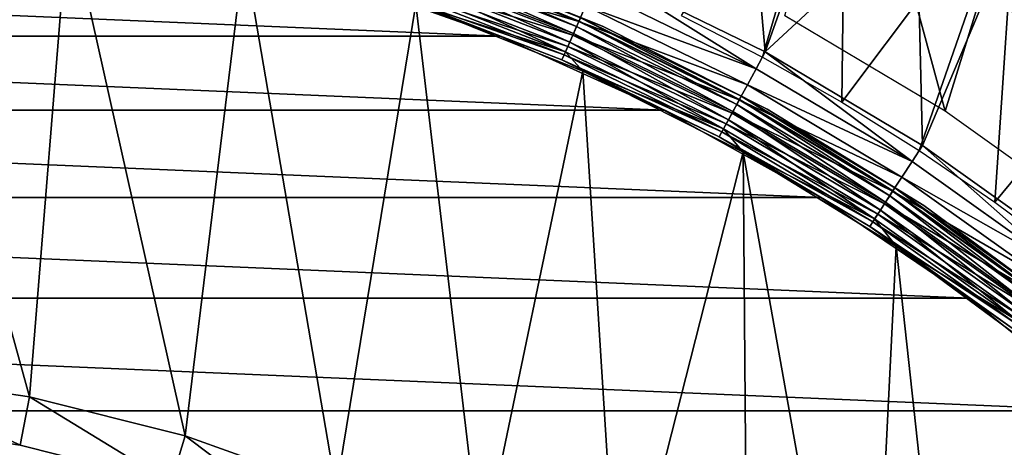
# Model space of a CAD drawing. Header units: millimetres. Extents: x -43.6 to 43.6, y -43.6 to 43.6.
# Tile 344 of 637: x 3.1 to 13.1, y 15.8 to 20.1. Entities that reach past the tile are written whole.
import ezdxf

# ---------------------------------------------------------------- set-up
doc = ezdxf.new("R2010")
doc.units = ezdxf.units.MM
doc.header["$LTSCALE"] = 52.148148
for name, color, linetype in [('1', 7, 'CONTINUOUS'), ('125', 7, 'CONTINUOUS'), ('127', 7, 'CONTINUOUS'), ('130', 7, 'CONTINUOUS'), ('135', 7, 'CONTINUOUS'), ('137', 7, 'CONTINUOUS'), ('138', 7, 'CONTINUOUS'), ('139', 7, 'CONTINUOUS'), ('141', 7, 'CONTINUOUS'), ('143', 7, 'CONTINUOUS'), ('144', 7, 'CONTINUOUS'), ('26', 7, 'CONTINUOUS')]:
    doc.layers.add(name, color=color, linetype=linetype)

msp = doc.modelspace()

# ---------------------------------------------------------------- linework, layer by layer
at = {"layer": '1', "color": 183, "linetype": 'Continuous', "true_color": 0x8c69cc}
for points in [[(10.9084, 20.1567, -9.4785), (11.5764, 22.7208, -9.4785), (12.5357, 19.187, -9.4785), (10.9084, 20.1567, -9.4785)], [(11.5764, 22.7208, -9.4785), (13.3234, 21.7425, -9.4785), (12.5357, 19.187, -9.4785), (11.5764, 22.7208, -9.4785)], [(12.5357, 19.187, -9.4785), (13.3234, 21.7425, -9.4785), (14.0774, 18.0862, -9.4785), (12.5357, 19.187, -9.4785)]]:
    msp.add_3dface(points, dxfattribs=at)
at = {"layer": '125', "color": 96, "linetype": 'Continuous', "true_color": 0x008000}
for points in [[(6.2957, 20.5576, -12.8785), (8.0164, 19.9496, -12.8785), (6.2957, 20.5576, -26.7285), (6.2957, 20.5576, -12.8785)], [(6.2957, 20.5576, -26.7285), (8.0164, 19.9496, -12.8785), (8.0164, 19.9496, -26.7285), (6.2957, 20.5576, -26.7285)], [(8.0164, 19.9496, -12.8785), (9.6794, 19.1979, -12.8785), (8.0164, 19.9496, -26.7285), (8.0164, 19.9496, -12.8785)], [(8.0164, 19.9496, -26.7285), (9.6794, 19.1979, -12.8785), (9.6794, 19.1979, -26.7285), (8.0164, 19.9496, -26.7285)], [(9.6794, 19.1979, -12.8785), (11.2726, 18.3079, -12.8785), (9.6794, 19.1979, -26.7285), (9.6794, 19.1979, -12.8785)], [(9.6794, 19.1979, -26.7285), (11.2726, 18.3079, -12.8785), (11.2726, 18.3079, -26.7285), (9.6794, 19.1979, -26.7285)], [(11.2726, 18.3079, -12.8785), (12.7846, 17.2859, -12.8785), (11.2726, 18.3079, -26.7285), (11.2726, 18.3079, -12.8785)], [(11.2726, 18.3079, -26.7285), (12.7846, 17.2859, -12.8785), (12.7846, 17.2859, -26.7285), (11.2726, 18.3079, -26.7285)], [(12.7846, 17.2859, -12.8785), (14.2045, 16.1395, -12.8785), (12.7846, 17.2859, -26.7285), (12.7846, 17.2859, -12.8785)], [(12.7846, 17.2859, -26.7285), (14.2045, 16.1395, -12.8785), (14.2045, 16.1395, -26.7285), (12.7846, 17.2859, -26.7285)]]:
    msp.add_3dface(points, dxfattribs=at)
at = {"layer": '127', "color": 96, "linetype": 'Continuous', "true_color": 0x008000}
for points in [[(10.709, 19.7881, -11.8785), (9.0383, 20.6048, -11.8785), (10.5026, 22.1347, -11.8785), (10.709, 19.7881, -11.8785)], [(11.3853, 21.6939, -11.8785), (10.709, 19.7881, -11.8785), (10.5026, 22.1347, -11.8785), (11.3853, 21.6939, -11.8785)], [(12.2496, 21.2179, -11.8785), (10.709, 19.7881, -11.8785), (11.3853, 21.6939, -11.8785), (12.2496, 21.2179, -11.8785)], [(12.3065, 18.8361, -11.8785), (10.709, 19.7881, -11.8785), (12.2496, 21.2179, -11.8785), (12.3065, 18.8361, -11.8785)], [(13.0941, 20.7074, -11.8785), (12.3065, 18.8361, -11.8785), (12.2496, 21.2179, -11.8785), (13.0941, 20.7074, -11.8785)], [(13.82, 17.7555, -11.8785), (12.3065, 18.8361, -11.8785), (13.0941, 20.7074, -11.8785), (13.82, 17.7555, -11.8785)], [(13.9173, 20.1633, -11.8785), (13.82, 17.7555, -11.8785), (13.0941, 20.7074, -11.8785), (13.9173, 20.1633, -11.8785)]]:
    msp.add_3dface(points, dxfattribs=at)
at = {"layer": '130', "color": 96, "linetype": 'Continuous', "true_color": 0x008000}
for points in [[(8.8152, 20.0967, -12.0466), (7.0763, 20.6125, -12.171), (7.1256, 20.756, -12.0466), (8.8152, 20.0967, -12.0466)], [(8.8152, 20.0967, -12.0466), (7.1256, 20.756, -12.0466), (8.8848, 20.2553, -11.9543), (8.8152, 20.0967, -12.0466)], [(8.7543, 19.9577, -12.171), (7.0358, 20.4947, -12.3226), (7.0763, 20.6125, -12.171), (8.7543, 19.9577, -12.171)], [(8.7543, 19.9577, -12.171), (7.0763, 20.6125, -12.171), (8.8152, 20.0967, -12.0466), (8.7543, 19.9577, -12.171)], [(9.0383, 20.6048, -11.8785), (10.6165, 19.6176, -11.8975), (8.9602, 20.4273, -11.8975), (9.0383, 20.6048, -11.8785)], [(9.0383, 20.6048, -11.8785), (10.709, 19.7881, -11.8785), (10.6165, 19.6176, -11.8975), (9.0383, 20.6048, -11.8785)], [(8.0164, 19.9496, -12.8785), (6.2957, 20.5576, -12.8785), (6.9873, 20.3532, -12.6834), (8.0164, 19.9496, -12.8785)], [(8.6671, 19.7589, -12.4957), (6.9873, 20.3532, -12.6834), (7.0058, 20.4071, -12.4957), (8.6671, 19.7589, -12.4957)], [(8.7042, 19.8437, -12.3226), (7.0058, 20.4071, -12.4957), (7.0358, 20.4947, -12.3226), (8.7042, 19.8437, -12.3226)], [(8.6671, 19.7589, -12.4957), (7.0058, 20.4071, -12.4957), (8.7042, 19.8437, -12.3226), (8.6671, 19.7589, -12.4957)], [(8.7042, 19.8437, -12.3226), (7.0358, 20.4947, -12.3226), (8.7543, 19.9577, -12.171), (8.7042, 19.8437, -12.3226)], [(10.6165, 19.6176, -11.8975), (8.8848, 20.2553, -11.9543), (8.9602, 20.4273, -11.8975), (10.6165, 19.6176, -11.8975)], [(8.6442, 19.7067, -12.6834), (8.0164, 19.9496, -12.8785), (6.9873, 20.3532, -12.6834), (8.6442, 19.7067, -12.6834)], [(8.6442, 19.7067, -12.6834), (6.9873, 20.3532, -12.6834), (8.6671, 19.7589, -12.4957), (8.6442, 19.7067, -12.6834)], [(10.5271, 19.4524, -11.9543), (8.8152, 20.0967, -12.0466), (8.8848, 20.2553, -11.9543), (10.5271, 19.4524, -11.9543)], [(10.5271, 19.4524, -11.9543), (8.8848, 20.2553, -11.9543), (10.6165, 19.6176, -11.8975), (10.5271, 19.4524, -11.9543)], [(10.4447, 19.3001, -12.0466), (8.7543, 19.9577, -12.171), (8.8152, 20.0967, -12.0466), (10.4447, 19.3001, -12.0466)], [(10.4447, 19.3001, -12.0466), (8.8152, 20.0967, -12.0466), (10.5271, 19.4524, -11.9543), (10.4447, 19.3001, -12.0466)], [(9.6794, 19.1979, -12.8785), (8.0164, 19.9496, -12.8785), (8.6442, 19.7067, -12.6834), (9.6794, 19.1979, -12.8785)], [(10.3725, 19.1666, -12.171), (8.7042, 19.8437, -12.3226), (8.7543, 19.9577, -12.171), (10.3725, 19.1666, -12.171)], [(10.3725, 19.1666, -12.171), (8.7543, 19.9577, -12.171), (10.4447, 19.3001, -12.0466), (10.3725, 19.1666, -12.171)], [(10.3132, 19.0571, -12.3226), (8.6671, 19.7589, -12.4957), (8.7042, 19.8437, -12.3226), (10.3132, 19.0571, -12.3226)], [(10.3132, 19.0571, -12.3226), (8.7042, 19.8437, -12.3226), (10.3725, 19.1666, -12.171), (10.3132, 19.0571, -12.3226)], [(10.2691, 18.9757, -12.4957), (8.6442, 19.7067, -12.6834), (8.6671, 19.7589, -12.4957), (10.2691, 18.9757, -12.4957)], [(10.242, 18.9256, -12.6834), (9.6794, 19.1979, -12.8785), (8.6442, 19.7067, -12.6834), (10.242, 18.9256, -12.6834)], [(10.242, 18.9256, -12.6834), (8.6442, 19.7067, -12.6834), (10.2691, 18.9757, -12.4957), (10.242, 18.9256, -12.6834)], [(10.2691, 18.9757, -12.4957), (8.6671, 19.7589, -12.4957), (10.3132, 19.0571, -12.3226), (10.2691, 18.9757, -12.4957)], [(10.709, 19.7881, -11.8785), (12.2003, 18.6739, -11.8975), (10.6165, 19.6176, -11.8975), (10.709, 19.7881, -11.8785)], [(10.709, 19.7881, -11.8785), (12.3065, 18.8361, -11.8785), (12.2003, 18.6739, -11.8975), (10.709, 19.7881, -11.8785)], [(12.2003, 18.6739, -11.8975), (10.5271, 19.4524, -11.9543), (10.6165, 19.6176, -11.8975), (12.2003, 18.6739, -11.8975)], [(12.0975, 18.5166, -11.9543), (10.4447, 19.3001, -12.0466), (10.5271, 19.4524, -11.9543), (12.0975, 18.5166, -11.9543)], [(12.0975, 18.5166, -11.9543), (10.5271, 19.4524, -11.9543), (12.2003, 18.6739, -11.8975), (12.0975, 18.5166, -11.9543)], [(12.0028, 18.3717, -12.0466), (10.3725, 19.1666, -12.171), (10.4447, 19.3001, -12.0466), (12.0028, 18.3717, -12.0466)], [(12.0028, 18.3717, -12.0466), (10.4447, 19.3001, -12.0466), (12.0975, 18.5166, -11.9543), (12.0028, 18.3717, -12.0466)], [(11.2726, 18.3079, -12.8785), (9.6794, 19.1979, -12.8785), (10.242, 18.9256, -12.6834), (11.2726, 18.3079, -12.8785)], [(11.9198, 18.2446, -12.171), (10.3132, 19.0571, -12.3226), (10.3725, 19.1666, -12.171), (11.9198, 18.2446, -12.171)], [(11.9198, 18.2446, -12.171), (10.3725, 19.1666, -12.171), (12.0028, 18.3717, -12.0466), (11.9198, 18.2446, -12.171)], [(11.8517, 18.1403, -12.3226), (10.2691, 18.9757, -12.4957), (10.3132, 19.0571, -12.3226), (11.8517, 18.1403, -12.3226)], [(11.8517, 18.1403, -12.3226), (10.3132, 19.0571, -12.3226), (11.9198, 18.2446, -12.171), (11.8517, 18.1403, -12.3226)], [(11.8011, 18.0629, -12.4957), (10.242, 18.9256, -12.6834), (10.2691, 18.9757, -12.4957), (11.8011, 18.0629, -12.4957)], [(11.7699, 18.0152, -12.6834), (11.2726, 18.3079, -12.8785), (10.242, 18.9256, -12.6834), (11.7699, 18.0152, -12.6834)], [(11.7699, 18.0152, -12.6834), (10.242, 18.9256, -12.6834), (11.8011, 18.0629, -12.4957), (11.7699, 18.0152, -12.6834)], [(11.8011, 18.0629, -12.4957), (10.2691, 18.9757, -12.4957), (11.8517, 18.1403, -12.3226), (11.8011, 18.0629, -12.4957)], [(12.3065, 18.8361, -11.8785), (13.7007, 17.6026, -11.8975), (12.2003, 18.6739, -11.8975), (12.3065, 18.8361, -11.8785)], [(12.3065, 18.8361, -11.8785), (13.82, 17.7555, -11.8785), (13.7007, 17.6026, -11.8975), (12.3065, 18.8361, -11.8785)], [(13.7007, 17.6026, -11.8975), (12.0975, 18.5166, -11.9543), (12.2003, 18.6739, -11.8975), (13.7007, 17.6026, -11.8975)], [(13.5853, 17.4544, -11.9543), (12.0028, 18.3717, -12.0466), (12.0975, 18.5166, -11.9543), (13.5853, 17.4544, -11.9543)], [(13.5853, 17.4544, -11.9543), (12.0975, 18.5166, -11.9543), (13.7007, 17.6026, -11.8975), (13.5853, 17.4544, -11.9543)], [(12.7846, 17.2859, -12.8785), (11.2726, 18.3079, -12.8785), (11.7699, 18.0152, -12.6834), (12.7846, 17.2859, -12.8785)], [(13.4789, 17.3178, -12.0466), (11.9198, 18.2446, -12.171), (12.0028, 18.3717, -12.0466), (13.4789, 17.3178, -12.0466)], [(13.4789, 17.3178, -12.0466), (12.0028, 18.3717, -12.0466), (13.5853, 17.4544, -11.9543), (13.4789, 17.3178, -12.0466)], [(13.3857, 17.198, -12.171), (11.8517, 18.1403, -12.3226), (11.9198, 18.2446, -12.171), (13.3857, 17.198, -12.171)], [(13.3857, 17.198, -12.171), (11.9198, 18.2446, -12.171), (13.4789, 17.3178, -12.0466), (13.3857, 17.198, -12.171)], [(13.3092, 17.0997, -12.3226), (11.8011, 18.0629, -12.4957), (11.8517, 18.1403, -12.3226), (13.3092, 17.0997, -12.3226)], [(13.3092, 17.0997, -12.3226), (11.8517, 18.1403, -12.3226), (13.3857, 17.198, -12.171), (13.3092, 17.0997, -12.3226)], [(13.2524, 17.0267, -12.4957), (11.7699, 18.0152, -12.6834), (11.8011, 18.0629, -12.4957), (13.2524, 17.0267, -12.4957)], [(13.2174, 16.9817, -12.6834), (12.7846, 17.2859, -12.8785), (11.7699, 18.0152, -12.6834), (13.2174, 16.9817, -12.6834)], [(13.2174, 16.9817, -12.6834), (11.7699, 18.0152, -12.6834), (13.2524, 17.0267, -12.4957), (13.2174, 16.9817, -12.6834)], [(13.2524, 17.0267, -12.4957), (11.8011, 18.0629, -12.4957), (13.3092, 17.0997, -12.3226), (13.2524, 17.0267, -12.4957)], [(14.2045, 16.1395, -12.8785), (12.7846, 17.2859, -12.8785), (13.2174, 16.9817, -12.6834), (14.2045, 16.1395, -12.8785)]]:
    msp.add_3dface(points, dxfattribs=at)
at = {"layer": '135', "color": 96, "linetype": 'Continuous', "true_color": 0x008000}
for points in [[(3.2385, 16.281, -7.4785), (1.8228, 21.4226, -7.4785), (1.6271, 16.5201, -7.4785), (3.2385, 16.281, -7.4785)], [(3.6329, 21.1908, -7.4785), (1.8228, 21.4226, -7.4785), (3.2385, 16.281, -7.4785), (3.6329, 21.1908, -7.4785)], [(4.8187, 15.8852, -7.4785), (3.6329, 21.1908, -7.4785), (3.2385, 16.281, -7.4785), (4.8187, 15.8852, -7.4785)], [(5.4171, 20.8064, -7.4785), (3.6329, 21.1908, -7.4785), (4.8187, 15.8852, -7.4785), (5.4171, 20.8064, -7.4785)], [(6.3525, 15.3364, -7.4785), (5.4171, 20.8064, -7.4785), (4.8187, 15.8852, -7.4785), (6.3525, 15.3364, -7.4785)], [(7.162, 20.272, -7.4785), (5.4171, 20.8064, -7.4785), (6.3525, 15.3364, -7.4785), (7.162, 20.272, -7.4785)], [(7.8252, 14.6399, -7.4785), (7.162, 20.272, -7.4785), (6.3525, 15.3364, -7.4785), (7.8252, 14.6399, -7.4785)], [(8.8555, 19.5916, -7.4785), (7.162, 20.272, -7.4785), (7.8252, 14.6399, -7.4785), (8.8555, 19.5916, -7.4785)], [(9.2225, 13.8024, -7.4785), (8.8555, 19.5916, -7.4785), (7.8252, 14.6399, -7.4785), (9.2225, 13.8024, -7.4785)], [(10.4851, 18.77, -7.4785), (8.8555, 19.5916, -7.4785), (9.2225, 13.8024, -7.4785), (10.4851, 18.77, -7.4785)], [(10.5309, 12.832, -7.4785), (10.4851, 18.77, -7.4785), (9.2225, 13.8024, -7.4785), (10.5309, 12.832, -7.4785)], [(12.0391, 17.8132, -7.4785), (10.4851, 18.77, -7.4785), (11.738, 11.738, -7.4785), (12.0391, 17.8132, -7.4785)], [(11.738, 11.738, -7.4785), (10.4851, 18.77, -7.4785), (10.5309, 12.832, -7.4785), (11.738, 11.738, -7.4785)], [(12.832, 10.5309, -7.4785), (12.0391, 17.8132, -7.4785), (11.738, 11.738, -7.4785), (12.832, 10.5309, -7.4785)], [(13.5065, 16.728, -7.4785), (12.0391, 17.8132, -7.4785), (12.832, 10.5309, -7.4785), (13.5065, 16.728, -7.4785)], [(13.8024, 9.2225, -7.4785), (13.5065, 16.728, -7.4785), (12.832, 10.5309, -7.4785), (13.8024, 9.2225, -7.4785)]]:
    msp.add_3dface(points, dxfattribs=at)
at = {"layer": '137', "color": 96, "linetype": 'Continuous', "true_color": 0x008000}
for points in [[(3.1409, 15.7906, -7.9785), (1.5781, 16.0225, -7.9785), (3.141, 15.7906, -9.6285), (3.1409, 15.7906, -7.9785)], [(3.141, 15.7906, -9.6285), (1.5781, 16.0225, -7.9785), (1.5781, 16.0225, -9.6285), (3.141, 15.7906, -9.6285)], [(4.6736, 15.4067, -7.9785), (3.1409, 15.7906, -7.9785), (4.6736, 15.4067, -9.6285), (4.6736, 15.4067, -7.9785)], [(4.6736, 15.4067, -9.6285), (3.1409, 15.7906, -7.9785), (3.141, 15.7906, -9.6285), (4.6736, 15.4067, -9.6285)]]:
    msp.add_3dface(points, dxfattribs=at)
at = {"layer": '138', "color": 96, "linetype": 'Continuous', "true_color": 0x008000}
for points in [[(7.3291, 20.7433, -7.9785), (9.0618, 20.047, -7.9785), (7.3291, 20.7433, -8.9785), (7.3291, 20.7433, -7.9785)], [(7.3291, 20.7433, -8.9785), (9.0618, 20.047, -7.9785), (9.0618, 20.047, -8.9785), (7.3291, 20.7433, -8.9785)], [(9.0618, 20.047, -7.9785), (10.7293, 19.2063, -7.9785), (9.0618, 20.047, -8.9785), (9.0618, 20.047, -7.9785)], [(9.0618, 20.047, -8.9785), (10.7293, 19.2063, -7.9785), (10.7293, 19.2063, -8.9785), (9.0618, 20.047, -8.9785)], [(10.7293, 19.2063, -7.9785), (12.3194, 18.2272, -7.9785), (10.7293, 19.2063, -8.9785), (10.7293, 19.2063, -7.9785)], [(10.7293, 19.2063, -8.9785), (12.3194, 18.2272, -7.9785), (12.3194, 18.2272, -8.9785), (10.7293, 19.2063, -8.9785)], [(12.3194, 18.2272, -7.9785), (13.8208, 17.1168, -7.9785), (12.3194, 18.2272, -8.9785), (12.3194, 18.2272, -7.9785)], [(12.3194, 18.2272, -8.9785), (13.8208, 17.1168, -7.9785), (13.8208, 17.1168, -8.9785), (12.3194, 18.2272, -8.9785)]]:
    msp.add_3dface(points, dxfattribs=at)
at = {"layer": '139', "color": 96, "linetype": 'Continuous', "true_color": 0x008000}
for points in [[(8.7616, 19.9744, -7.5874), (7.1079, 20.7047, -7.6666), (7.0822, 20.6297, -7.5874), (8.7616, 19.9744, -7.5874)], [(8.7934, 20.047, -7.6666), (7.1273, 20.7611, -7.7615), (7.1079, 20.7047, -7.6666), (8.7934, 20.047, -7.6666)], [(8.7934, 20.047, -7.6666), (7.1079, 20.7047, -7.6666), (8.7616, 19.9744, -7.5874), (8.7934, 20.047, -7.6666)], [(8.8174, 20.1016, -7.7615), (7.1393, 20.7961, -7.8673), (7.1273, 20.7611, -7.7615), (8.8174, 20.1016, -7.7615)], [(8.8174, 20.1016, -7.7615), (7.1273, 20.7611, -7.7615), (8.7934, 20.047, -7.6666), (8.8174, 20.1016, -7.7615)], [(8.8323, 20.1355, -7.8673), (7.1393, 20.7961, -7.8673), (8.8174, 20.1016, -7.7615), (8.8323, 20.1355, -7.8673)], [(9.0618, 20.047, -7.9785), (7.3291, 20.7433, -7.9785), (8.8323, 20.1355, -7.8673), (9.0618, 20.047, -7.9785)], [(8.7234, 19.8874, -7.5278), (7.0822, 20.6297, -7.5874), (7.0513, 20.5399, -7.5278), (8.7234, 19.8874, -7.5278)], [(8.7616, 19.9744, -7.5874), (7.0822, 20.6297, -7.5874), (8.7234, 19.8874, -7.5278), (8.7616, 19.9744, -7.5874)], [(8.6809, 19.7905, -7.4909), (7.0513, 20.5399, -7.5278), (7.017, 20.4398, -7.4909), (8.6809, 19.7905, -7.4909)], [(8.7234, 19.8874, -7.5278), (7.0513, 20.5399, -7.5278), (8.6809, 19.7905, -7.4909), (8.7234, 19.8874, -7.5278)], [(7.162, 20.272, -7.4785), (8.6809, 19.7905, -7.4909), (7.017, 20.4398, -7.4909), (7.162, 20.272, -7.4785)], [(7.162, 20.272, -7.4785), (8.8555, 19.5916, -7.4785), (8.6809, 19.7905, -7.4909), (7.162, 20.272, -7.4785)], [(10.4189, 19.2524, -7.6666), (8.8174, 20.1016, -7.7615), (8.7934, 20.047, -7.6666), (10.4189, 19.2524, -7.6666)], [(10.4473, 19.3048, -7.7615), (8.8323, 20.1355, -7.8673), (8.8174, 20.1016, -7.7615), (10.4473, 19.3048, -7.7615)], [(10.4473, 19.3048, -7.7615), (8.8174, 20.1016, -7.7615), (10.4189, 19.2524, -7.6666), (10.4473, 19.3048, -7.7615)], [(10.4649, 19.3374, -7.8673), (9.0618, 20.047, -7.9785), (8.8323, 20.1355, -7.8673), (10.4649, 19.3374, -7.8673)], [(10.4649, 19.3374, -7.8673), (8.8323, 20.1355, -7.8673), (10.4473, 19.3048, -7.7615), (10.4649, 19.3374, -7.8673)], [(10.3811, 19.1826, -7.5874), (8.7934, 20.047, -7.6666), (8.7616, 19.9744, -7.5874), (10.3811, 19.1826, -7.5874)], [(10.4189, 19.2524, -7.6666), (8.7934, 20.047, -7.6666), (10.3811, 19.1826, -7.5874), (10.4189, 19.2524, -7.6666)], [(10.7293, 19.2063, -7.9785), (9.0618, 20.047, -7.9785), (10.4649, 19.3374, -7.8673), (10.7293, 19.2063, -7.9785)], [(10.3359, 19.0991, -7.5278), (8.7616, 19.9744, -7.5874), (8.7234, 19.8874, -7.5278), (10.3359, 19.0991, -7.5278)], [(10.3811, 19.1826, -7.5874), (8.7616, 19.9744, -7.5874), (10.3359, 19.0991, -7.5278), (10.3811, 19.1826, -7.5874)], [(10.2856, 19.0061, -7.4909), (8.7234, 19.8874, -7.5278), (8.6809, 19.7905, -7.4909), (10.2856, 19.0061, -7.4909)], [(10.3359, 19.0991, -7.5278), (8.7234, 19.8874, -7.5278), (10.2856, 19.0061, -7.4909), (10.3359, 19.0991, -7.5278)], [(8.8555, 19.5916, -7.4785), (10.2856, 19.0061, -7.4909), (8.6809, 19.7905, -7.4909), (8.8555, 19.5916, -7.4785)], [(8.8555, 19.5916, -7.4785), (10.4851, 18.77, -7.4785), (10.2856, 19.0061, -7.4909), (8.8555, 19.5916, -7.4785)], [(11.9731, 18.3262, -7.6666), (10.4473, 19.3048, -7.7615), (10.4189, 19.2524, -7.6666), (11.9731, 18.3262, -7.6666)], [(12.0058, 18.3762, -7.7615), (10.4649, 19.3374, -7.8673), (10.4473, 19.3048, -7.7615), (12.0058, 18.3762, -7.7615)], [(12.0058, 18.3762, -7.7615), (10.4473, 19.3048, -7.7615), (11.9731, 18.3262, -7.6666), (12.0058, 18.3762, -7.7615)], [(12.026, 18.4072, -7.8673), (10.7293, 19.2063, -7.9785), (10.4649, 19.3374, -7.8673), (12.026, 18.4072, -7.8673)], [(12.026, 18.4072, -7.8673), (10.4649, 19.3374, -7.8673), (12.0058, 18.3762, -7.7615), (12.026, 18.4072, -7.8673)], [(11.9297, 18.2598, -7.5874), (10.4189, 19.2524, -7.6666), (10.3811, 19.1826, -7.5874), (11.9297, 18.2598, -7.5874)], [(11.9731, 18.3262, -7.6666), (10.4189, 19.2524, -7.6666), (11.9297, 18.2598, -7.5874), (11.9731, 18.3262, -7.6666)], [(12.3194, 18.2272, -7.9785), (10.7293, 19.2063, -7.9785), (12.026, 18.4072, -7.8673), (12.3194, 18.2272, -7.9785)], [(11.8199, 18.0918, -7.4909), (10.3359, 19.0991, -7.5278), (10.2856, 19.0061, -7.4909), (11.8199, 18.0918, -7.4909)], [(11.8778, 18.1804, -7.5278), (10.3811, 19.1826, -7.5874), (10.3359, 19.0991, -7.5278), (11.8778, 18.1804, -7.5278)], [(11.8778, 18.1804, -7.5278), (10.3359, 19.0991, -7.5278), (11.8199, 18.0918, -7.4909), (11.8778, 18.1804, -7.5278)], [(11.9297, 18.2598, -7.5874), (10.3811, 19.1826, -7.5874), (11.8778, 18.1804, -7.5278), (11.9297, 18.2598, -7.5874)], [(10.4851, 18.77, -7.4785), (11.8199, 18.0918, -7.4909), (10.2856, 19.0061, -7.4909), (10.4851, 18.77, -7.4785)], [(10.4851, 18.77, -7.4785), (12.0391, 17.8132, -7.4785), (11.8199, 18.0918, -7.4909), (10.4851, 18.77, -7.4785)], [(13.4822, 17.322, -7.7615), (12.026, 18.4072, -7.8673), (12.0058, 18.3762, -7.7615), (13.4822, 17.322, -7.7615)], [(13.505, 17.3512, -7.8673), (12.3194, 18.2272, -7.9785), (12.026, 18.4072, -7.8673), (13.505, 17.3512, -7.8673)], [(13.505, 17.3512, -7.8673), (12.026, 18.4072, -7.8673), (13.4822, 17.322, -7.7615), (13.505, 17.3512, -7.8673)], [(13.3969, 17.2123, -7.5874), (11.9731, 18.3262, -7.6666), (11.9297, 18.2598, -7.5874), (13.3969, 17.2123, -7.5874)], [(13.4456, 17.2749, -7.6666), (12.0058, 18.3762, -7.7615), (11.9731, 18.3262, -7.6666), (13.4456, 17.2749, -7.6666)], [(13.4456, 17.2749, -7.6666), (11.9731, 18.3262, -7.6666), (13.3969, 17.2123, -7.5874), (13.4456, 17.2749, -7.6666)], [(13.4822, 17.322, -7.7615), (12.0058, 18.3762, -7.7615), (13.4456, 17.2749, -7.6666), (13.4822, 17.322, -7.7615)], [(13.3386, 17.1374, -7.5278), (11.9297, 18.2598, -7.5874), (11.8778, 18.1804, -7.5278), (13.3386, 17.1374, -7.5278)], [(13.3969, 17.2123, -7.5874), (11.9297, 18.2598, -7.5874), (13.3386, 17.1374, -7.5278), (13.3969, 17.2123, -7.5874)], [(13.8208, 17.1168, -7.9785), (12.3194, 18.2272, -7.9785), (13.505, 17.3512, -7.8673), (13.8208, 17.1168, -7.9785)], [(13.2736, 17.0539, -7.4909), (11.8778, 18.1804, -7.5278), (11.8199, 18.0918, -7.4909), (13.2736, 17.0539, -7.4909)], [(13.3386, 17.1374, -7.5278), (11.8778, 18.1804, -7.5278), (13.2736, 17.0539, -7.4909), (13.3386, 17.1374, -7.5278)], [(12.0391, 17.8132, -7.4785), (13.2736, 17.0539, -7.4909), (11.8199, 18.0918, -7.4909), (12.0391, 17.8132, -7.4785)], [(12.0391, 17.8132, -7.4785), (13.5065, 16.728, -7.4785), (13.2736, 17.0539, -7.4909), (12.0391, 17.8132, -7.4785)]]:
    msp.add_3dface(points, dxfattribs=at)
at = {"layer": '141', "color": 96, "linetype": 'Continuous', "true_color": 0x008000}
for points in [[(1.6271, 16.5201, -7.4785), (1.5781, 16.0225, -7.9785), (3.1409, 15.7906, -7.9785), (1.6271, 16.5201, -7.4785)], [(3.2385, 16.281, -7.4785), (1.6271, 16.5201, -7.4785), (3.1409, 15.7906, -7.9785), (3.2385, 16.281, -7.4785)], [(3.2385, 16.281, -7.4785), (3.1409, 15.7906, -7.9785), (4.6736, 15.4067, -7.9785), (3.2385, 16.281, -7.4785)], [(4.8187, 15.8852, -7.4785), (3.2385, 16.281, -7.4785), (4.6736, 15.4067, -7.9785), (4.8187, 15.8852, -7.4785)], [(4.8187, 15.8852, -7.4785), (4.6736, 15.4067, -7.9785), (6.1612, 14.8745, -7.9785), (4.8187, 15.8852, -7.4785)], [(6.3525, 15.3364, -7.4785), (4.8187, 15.8852, -7.4785), (6.1612, 14.8745, -7.9785), (6.3525, 15.3364, -7.4785)]]:
    msp.add_3dface(points, dxfattribs=at)
at = {"layer": '143', "color": 9, "linetype": 'Continuous', "true_color": 0xc2bdad}
for points in [[(-6.2956, 20.5576, -75.5285), (8.0165, 19.9496, -75.5285), (-8.0165, 19.9496, -75.5285), (-6.2956, 20.5576, -75.5285)], [(6.2956, 20.5576, -75.5285), (8.0165, 19.9496, -75.5285), (-6.2956, 20.5576, -75.5285), (6.2956, 20.5576, -75.5285)], [(-8.0165, 19.9496, -75.5285), (9.6793, 19.1979, -75.5285), (-9.6793, 19.1979, -75.5285), (-8.0165, 19.9496, -75.5285)], [(8.0165, 19.9496, -75.5285), (9.6793, 19.1979, -75.5285), (-8.0165, 19.9496, -75.5285), (8.0165, 19.9496, -75.5285)], [(-9.6793, 19.1979, -75.5285), (11.2727, 18.3078, -75.5285), (-11.2727, 18.3078, -75.5285), (-9.6793, 19.1979, -75.5285)], [(9.6793, 19.1979, -75.5285), (11.2727, 18.3078, -75.5285), (-9.6793, 19.1979, -75.5285), (9.6793, 19.1979, -75.5285)], [(-11.2727, 18.3078, -75.5285), (12.7846, 17.286, -75.5285), (-12.7846, 17.286, -75.5285), (-11.2727, 18.3078, -75.5285)], [(11.2727, 18.3078, -75.5285), (12.7846, 17.286, -75.5285), (-11.2727, 18.3078, -75.5285), (11.2727, 18.3078, -75.5285)], [(-12.7846, 17.286, -75.5285), (14.2045, 16.1394, -75.5285), (-14.2045, 16.1394, -75.5285), (-12.7846, 17.286, -75.5285)], [(12.7846, 17.286, -75.5285), (14.2045, 16.1394, -75.5285), (-12.7846, 17.286, -75.5285), (12.7846, 17.286, -75.5285)], [(-14.2045, 16.1394, -75.5285), (15.522, 14.8767, -75.5285), (-15.522, 14.8767, -75.5285), (-14.2045, 16.1394, -75.5285)], [(14.2045, 16.1394, -75.5285), (15.522, 14.8767, -75.5285), (-14.2045, 16.1394, -75.5285), (14.2045, 16.1394, -75.5285)]]:
    msp.add_3dface(points, dxfattribs=at)
at = {"layer": '144', "color": 9, "linetype": 'Continuous', "true_color": 0xc2bdad}
for points in [[(8.0165, 19.9496, -75.5285), (6.2956, 20.5576, -75.5285), (8.0164, 19.9496, -26.6285), (8.0165, 19.9496, -75.5285)], [(8.0164, 19.9496, -26.6285), (6.2956, 20.5576, -75.5285), (6.2957, 20.5576, -26.6285), (8.0164, 19.9496, -26.6285)], [(9.6794, 19.1979, -26.6285), (8.0165, 19.9496, -75.5285), (8.0164, 19.9496, -26.6285), (9.6794, 19.1979, -26.6285)], [(9.6793, 19.1979, -75.5285), (8.0165, 19.9496, -75.5285), (9.6794, 19.1979, -26.6285), (9.6793, 19.1979, -75.5285)], [(11.2727, 18.3078, -75.5285), (9.6793, 19.1979, -75.5285), (11.2726, 18.3079, -26.6285), (11.2727, 18.3078, -75.5285)], [(11.2726, 18.3079, -26.6285), (9.6793, 19.1979, -75.5285), (9.6794, 19.1979, -26.6285), (11.2726, 18.3079, -26.6285)], [(12.7846, 17.2859, -26.6285), (11.2727, 18.3078, -75.5285), (11.2726, 18.3079, -26.6285), (12.7846, 17.2859, -26.6285)], [(12.7846, 17.286, -75.5285), (11.2727, 18.3078, -75.5285), (12.7846, 17.2859, -26.6285), (12.7846, 17.286, -75.5285)], [(14.2045, 16.1394, -75.5285), (12.7846, 17.286, -75.5285), (14.2045, 16.1395, -26.6285), (14.2045, 16.1394, -75.5285)], [(14.2045, 16.1395, -26.6285), (12.7846, 17.286, -75.5285), (12.7846, 17.2859, -26.6285), (14.2045, 16.1395, -26.6285)]]:
    msp.add_3dface(points, dxfattribs=at)
at = {"layer": '26', "color": 183, "linetype": 'Continuous', "true_color": 0x8c69cc}
for points in [[(9.8554, 20.1595, -8.8369), (10.6801, 19.735, -8.8369), (11.5287, 22.6263, 1.1631), (9.8554, 20.1595, -8.8369)], [(10.6801, 19.735, -8.8369), (11.4865, 19.2768, -8.8369), (11.5287, 22.6263, 1.1631), (10.6801, 19.735, -8.8369)], [(11.5287, 22.6263, 1.1631), (11.4865, 19.2768, -8.8369), (13.2684, 21.6521, 1.1631), (11.5287, 22.6263, 1.1631)], [(11.4865, 19.2768, -8.8369), (12.2733, 18.7857, -8.8369), (13.2684, 21.6521, 1.1631), (11.4865, 19.2768, -8.8369)], [(12.2733, 18.7857, -8.8369), (13.0391, 18.2624, -8.8369), (13.2684, 21.6521, 1.1631), (12.2733, 18.7857, -8.8369)], [(13.2684, 21.6521, 1.1631), (13.0391, 18.2624, -8.8369), (14.9263, 20.5443, 1.1631), (13.2684, 21.6521, 1.1631)], [(13.0391, 18.2624, -8.8369), (13.7827, 17.708, -8.8369), (14.9263, 20.5443, 1.1631), (13.0391, 18.2624, -8.8369)]]:
    msp.add_3dface(points, dxfattribs=at)

doc.saveas('drawing.dxf')
